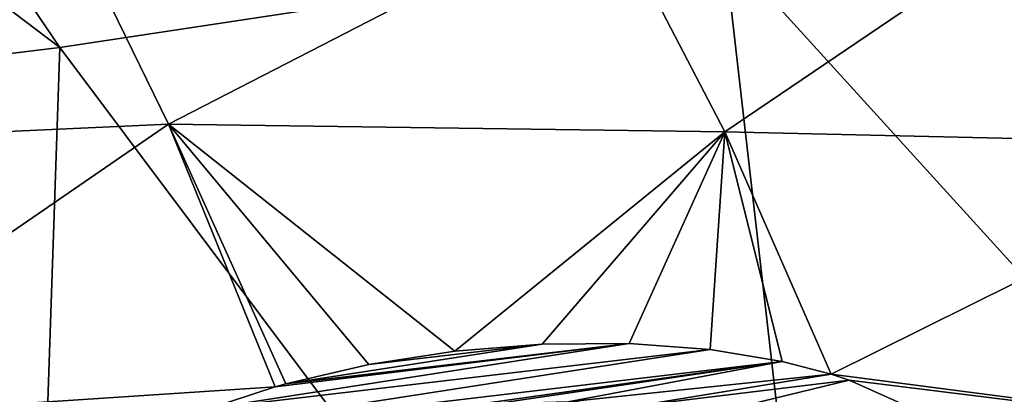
# Model space of a CAD drawing. Header units: metres. Extents: x -90 to 304, y -90 to 74.
# Tile 324 of 570: x 254.28 to 258.28, y 5.96 to 7.48. Entities that reach past the tile are written whole.
import ezdxf

# ---------------------------------------------------------------- set-up
doc = ezdxf.new("R2010")
doc.units = ezdxf.units.M
doc.layers.add('solid_21662050_350', color=7, linetype='CONTINUOUS')

msp = doc.modelspace()

# ---------------------------------------------------------------- linework, layer by layer
at = {"layer": 'solid_21662050_350'}
for points in [[(251.684235, 11.43265, 212.415634), (249.431732, 11.156934, 213.182861), (254.443253, 7.363879, 218.478119)], [(251.684235, 11.43265, 212.415634), (254.443253, 7.363879, 218.478119), (257.144318, 7.773628, 217.338348)], [(249.431732, 11.156934, 213.182861), (251.657394, 7.025534, 219.419571), (254.443253, 7.363879, 218.478119)], [(259.744659, 8.252371, 216.006927), (257.144318, 7.773628, 217.338348), (260.982086, 3.552357, 222.687363)], [(257.146759, 7.02169, 152.587082), (256.656525, 7.964211, 150.475082), (258.807495, 8.145393, 150.677017)], [(257.146759, 7.02169, 152.587082), (258.807495, 8.145393, 150.677017), (259.457458, 6.968148, 153.292496)], [(252.719589, 6.954507, 151.755493), (252.257614, 8.009719, 149.346359), (254.389282, 8.067851, 149.693588)], [(252.719589, 6.954507, 151.755493), (254.389282, 8.067851, 149.693588), (254.886032, 7.05282, 151.993698)], [(254.389282, 8.067851, 149.693588), (256.656525, 7.964211, 150.475082), (254.886032, 7.05282, 151.993698)], [(254.886032, 7.05282, 151.993698), (256.656525, 7.964211, 150.475082), (257.146759, 7.02169, 152.587082)], [(257.144318, 7.773628, 217.338348), (254.443253, 7.363879, 218.478119), (257.687225, 3.037, 224.12056)], [(257.144318, 7.773628, 217.338348), (257.687225, 3.037, 224.12056), (260.982086, 3.552357, 222.687363)], [(254.443253, 7.363879, 218.478119), (251.657394, 7.025534, 219.419571), (254.282822, 2.61114, 225.305161)], [(254.443253, 7.363879, 218.478119), (254.282822, 2.61114, 225.305161), (257.687225, 3.037, 224.12056)], [(253.121185, 5.841453, 154.238937), (252.719589, 6.954507, 151.755493), (254.886032, 7.05282, 151.993698)], [(253.121185, 5.841453, 154.238937), (254.886032, 7.05282, 151.993698), (255.318558, 5.985797, 154.361359)], [(256.049774, 6.13065, 154.211349), (254.886032, 7.05282, 151.993698), (257.146759, 7.02169, 152.587082)], [(255.362869, 5.998226, 154.344269), (255.318558, 5.985797, 154.361359), (254.886032, 7.05282, 151.993698)], [(255.699753, 6.076465, 154.249969), (255.362869, 5.998226, 154.344269), (254.886032, 7.05282, 151.993698)], [(256.049774, 6.13065, 154.211349), (255.699753, 6.076465, 154.249969), (254.886032, 7.05282, 151.993698)], [(251.657394, 7.025534, 219.419571), (250.790009, 2.277417, 226.233841), (254.282822, 2.61114, 225.305161)], [(256.40506, 6.159405, 154.229416), (256.049774, 6.13065, 154.211349), (257.146759, 7.02169, 152.587082)], [(256.757568, 6.161837, 154.303894), (256.40506, 6.159405, 154.229416), (257.146759, 7.02169, 152.587082)], [(257.087769, 6.137646, 154.430511), (256.757568, 6.161837, 154.303894), (257.146759, 7.02169, 152.587082)], [(257.38031, 6.088712, 154.601135), (257.087769, 6.137646, 154.430511), (257.146759, 7.02169, 152.587082)], [(257.579529, 6.037072, 154.755981), (257.146759, 7.02169, 152.587082), (259.457458, 6.968148, 153.292496)], [(257.38031, 6.088712, 154.601135), (257.146759, 7.02169, 152.587082), (257.579529, 6.037072, 154.755981)], [(257.579529, 6.037072, 154.755981), (259.457458, 6.968148, 153.292496), (260.00119, 5.721334, 156.009125)], [(257.087769, 6.137646, 154.430511), (254.774368, 5.780138, 154.686859), (255.051102, 5.898379, 154.491577)], [(257.38031, 6.088712, 154.601135), (254.774368, 5.780138, 154.686859), (257.087769, 6.137646, 154.430511)], [(256.757568, 6.161837, 154.303894), (255.051102, 5.898379, 154.491577), (255.318558, 5.985797, 154.361359)], [(257.087769, 6.137646, 154.430511), (255.051102, 5.898379, 154.491577), (256.757568, 6.161837, 154.303894)], [(256.757568, 6.161837, 154.303894), (255.318558, 5.985797, 154.361359), (255.362869, 5.998226, 154.344269)], [(256.757568, 6.161837, 154.303894), (255.362869, 5.998226, 154.344269), (256.40506, 6.159405, 154.229416)], [(256.40506, 6.159405, 154.229416), (255.362869, 5.998226, 154.344269), (255.699753, 6.076465, 154.249969)], [(256.40506, 6.159405, 154.229416), (255.699753, 6.076465, 154.249969), (256.049774, 6.13065, 154.211349)], [(255.914764, 5.882438, 154.706741), (254.774368, 5.780138, 154.686859), (257.38031, 6.088712, 154.601135)], [(255.914764, 5.882438, 154.706741), (257.38031, 6.088712, 154.601135), (256.21286, 5.916271, 154.69986)], [(256.21286, 5.916271, 154.69986), (257.38031, 6.088712, 154.601135), (256.508942, 5.925242, 154.746124)], [(256.508942, 5.925242, 154.746124), (257.38031, 6.088712, 154.601135), (257.579529, 6.037072, 154.755981)], [(256.508942, 5.925242, 154.746124), (257.579529, 6.037072, 154.755981), (256.792084, 5.908783, 154.843994)], [(256.792084, 5.908783, 154.843994), (257.579529, 6.037072, 154.755981), (257.652954, 6.01271, 154.824219)], [(256.792084, 5.908783, 154.843994), (257.652954, 6.01271, 154.824219), (257.051453, 5.867152, 154.990067)], [(257.051453, 5.867152, 154.990067), (257.652954, 6.01271, 154.824219), (257.885529, 5.908557, 155.096878)], [(257.652954, 6.01271, 154.824219), (257.579529, 6.037072, 154.755981), (260.00119, 5.721334, 156.009125)], [(257.885529, 5.908557, 155.096878), (257.652954, 6.01271, 154.824219), (260.00119, 5.721334, 156.009125)], [(253.121185, 5.841453, 154.238937), (255.318558, 5.985797, 154.361359), (255.051102, 5.898379, 154.491577)]]:
    msp.add_3dface(points, dxfattribs=at)

doc.saveas('drawing.dxf')
